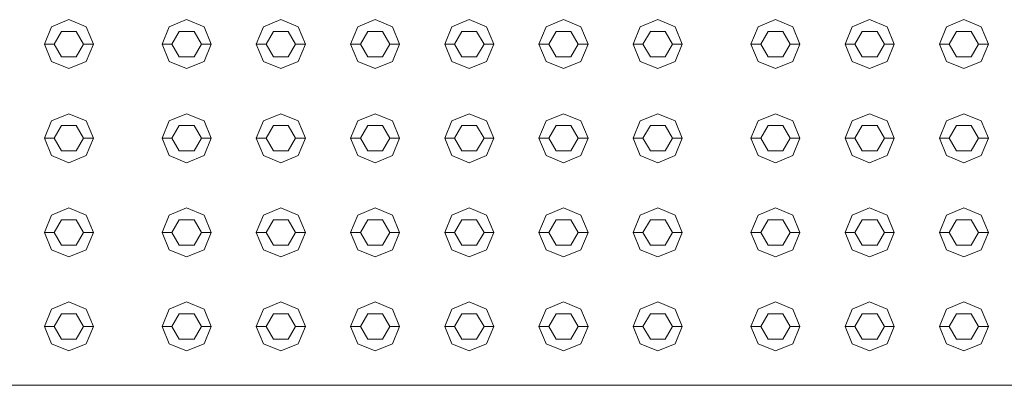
# Model space of a CAD drawing. Header units: millimetres. Extents: x 2 to 902, y -447 to 199.
# Tile 806 of 1056: x 13.318 to 14.321, y 191.049 to 191.422. Entities that reach past the tile are written whole.
import ezdxf

# ---------------------------------------------------------------- set-up
doc = ezdxf.new("R2010")
doc.units = ezdxf.units.MM
doc.header["$MEASUREMENT"] = 0
doc.layers.add('IFC-Elemento construtivo genérico-Contorno', color=253, linetype='Continuous', lineweight=5)
doc.layers.add('IFC-Laje-Contorno', color=134, linetype='Continuous', lineweight=5)

msp = doc.modelspace()

# ---------------------------------------------------------------- linework, layer by layer
at = {"layer": 'IFC-Elemento construtivo genérico-Contorno', "color": 7, "lineweight": 5}
for p, q in [((13.3501, 191.4149), (13.3678, 191.4223)), ((13.3678, 191.4223), (13.3855, 191.4149)), ((13.4701, 191.4149), (13.4878, 191.4223)), ((13.4878, 191.4223), (13.5055, 191.4149)), ((13.5661, 191.4149), (13.5838, 191.4223)), ((13.5838, 191.4223), (13.6015, 191.4149)), ((13.6621, 191.4149), (13.6798, 191.4223)), ((13.6798, 191.4223), (13.6975, 191.4149)), ((13.7581, 191.4149), (13.7758, 191.4223)), ((13.7758, 191.4223), (13.7935, 191.4149)), ((13.8541, 191.4149), (13.8718, 191.4223)), ((13.8718, 191.4223), (13.8895, 191.4149)), ((13.9501, 191.4149), (13.9678, 191.4223)), ((13.9678, 191.4223), (13.9855, 191.4149)), ((14.0701, 191.4149), (14.0878, 191.4223)), ((14.0878, 191.4223), (14.1055, 191.4149)), ((14.1661, 191.4149), (14.1838, 191.4223)), ((14.1838, 191.4223), (14.2015, 191.4149)), ((14.2621, 191.4149), (14.2798, 191.4223)), ((14.2798, 191.4223), (14.2975, 191.4149)), ((13.3428, 191.3973), (13.3501, 191.4149)), ((13.3528, 191.3973), (13.3603, 191.4102)), ((13.3603, 191.4102), (13.3753, 191.4102)), ((13.3753, 191.4102), (13.3828, 191.3973)), ((13.3855, 191.4149), (13.3928, 191.3973)), ((13.4628, 191.3973), (13.4701, 191.4149)), ((13.4728, 191.3973), (13.4803, 191.4102)), ((13.4803, 191.4102), (13.4953, 191.4102)), ((13.4953, 191.4102), (13.5028, 191.3973)), ((13.5055, 191.4149), (13.5128, 191.3973)), ((13.5588, 191.3973), (13.5661, 191.4149)), ((13.5688, 191.3973), (13.5763, 191.4102)), ((13.5763, 191.4102), (13.5913, 191.4102)), ((13.5913, 191.4102), (13.5988, 191.3973)), ((13.6015, 191.4149), (13.6088, 191.3973)), ((13.6548, 191.3973), (13.6621, 191.4149)), ((13.6648, 191.3973), (13.6723, 191.4102)), ((13.6723, 191.4102), (13.6873, 191.4102)), ((13.6873, 191.4102), (13.6948, 191.3973)), ((13.6975, 191.4149), (13.7048, 191.3973)), ((13.7508, 191.3973), (13.7581, 191.4149)), ((13.7608, 191.3973), (13.7683, 191.4102)), ((13.7683, 191.4102), (13.7833, 191.4102)), ((13.7833, 191.4102), (13.7908, 191.3973)), ((13.7935, 191.4149), (13.8008, 191.3973)), ((13.8468, 191.3973), (13.8541, 191.4149)), ((13.8568, 191.3973), (13.8643, 191.4102)), ((13.8643, 191.4102), (13.8793, 191.4102)), ((13.8793, 191.4102), (13.8868, 191.3973)), ((13.8895, 191.4149), (13.8968, 191.3973)), ((13.9428, 191.3973), (13.9501, 191.4149)), ((13.9528, 191.3973), (13.9603, 191.4102)), ((13.9603, 191.4102), (13.9753, 191.4102)), ((13.9753, 191.4102), (13.9828, 191.3973)), ((13.9855, 191.4149), (13.9928, 191.3973)), ((14.0628, 191.3973), (14.0701, 191.4149)), ((14.0728, 191.3973), (14.0803, 191.4102)), ((14.0803, 191.4102), (14.0953, 191.4102)), ((14.0953, 191.4102), (14.1028, 191.3973)), ((14.1055, 191.4149), (14.1128, 191.3973)), ((14.1588, 191.3973), (14.1661, 191.4149)), ((14.1688, 191.3973), (14.1763, 191.4102)), ((14.1763, 191.4102), (14.1913, 191.4102)), ((14.1913, 191.4102), (14.1988, 191.3973)), ((14.2015, 191.4149), (14.2088, 191.3973)), ((14.2548, 191.3973), (14.2621, 191.4149)), ((14.2648, 191.3973), (14.2723, 191.4102)), ((14.2723, 191.4102), (14.2873, 191.4102)), ((14.2873, 191.4102), (14.2948, 191.3973)), ((14.2975, 191.4149), (14.3048, 191.3973)), ((13.3428, 191.3973), (13.3528, 191.3973)), ((13.3428, 191.3973), (13.3501, 191.3796)), ((13.3528, 191.3973), (13.3603, 191.3843)), ((13.3753, 191.3843), (13.3828, 191.3973)), ((13.3828, 191.3973), (13.3928, 191.3973)), ((13.3855, 191.3796), (13.3928, 191.3973)), ((13.4628, 191.3973), (13.4728, 191.3973)), ((13.4628, 191.3973), (13.4701, 191.3796)), ((13.4728, 191.3973), (13.4803, 191.3843)), ((13.4953, 191.3843), (13.5028, 191.3973)), ((13.5028, 191.3973), (13.5128, 191.3973)), ((13.5055, 191.3796), (13.5128, 191.3973)), ((13.5588, 191.3973), (13.5688, 191.3973)), ((13.5588, 191.3973), (13.5661, 191.3796)), ((13.5688, 191.3973), (13.5763, 191.3843)), ((13.5913, 191.3843), (13.5988, 191.3973)), ((13.5988, 191.3973), (13.6088, 191.3973)), ((13.6015, 191.3796), (13.6088, 191.3973)), ((13.6548, 191.3973), (13.6648, 191.3973)), ((13.6548, 191.3973), (13.6621, 191.3796)), ((13.6648, 191.3973), (13.6723, 191.3843)), ((13.6873, 191.3843), (13.6948, 191.3973)), ((13.6948, 191.3973), (13.7048, 191.3973)), ((13.6975, 191.3796), (13.7048, 191.3973)), ((13.7508, 191.3973), (13.7608, 191.3973)), ((13.7508, 191.3973), (13.7581, 191.3796)), ((13.7608, 191.3973), (13.7683, 191.3843)), ((13.7833, 191.3843), (13.7908, 191.3973)), ((13.7908, 191.3973), (13.8008, 191.3973)), ((13.7935, 191.3796), (13.8008, 191.3973)), ((13.8468, 191.3973), (13.8568, 191.3973)), ((13.8468, 191.3973), (13.8541, 191.3796)), ((13.8568, 191.3973), (13.8643, 191.3843)), ((13.8793, 191.3843), (13.8868, 191.3973)), ((13.8868, 191.3973), (13.8968, 191.3973)), ((13.8895, 191.3796), (13.8968, 191.3973)), ((13.9428, 191.3973), (13.9528, 191.3973)), ((13.9428, 191.3973), (13.9501, 191.3796)), ((13.9528, 191.3973), (13.9603, 191.3843)), ((13.9753, 191.3843), (13.9828, 191.3973)), ((13.9828, 191.3973), (13.9928, 191.3973)), ((13.9855, 191.3796), (13.9928, 191.3973)), ((14.0628, 191.3973), (14.0728, 191.3973)), ((14.0628, 191.3973), (14.0701, 191.3796)), ((14.0728, 191.3973), (14.0803, 191.3843)), ((14.0953, 191.3843), (14.1028, 191.3973)), ((14.1028, 191.3973), (14.1128, 191.3973)), ((14.1055, 191.3796), (14.1128, 191.3973)), ((14.1588, 191.3973), (14.1688, 191.3973)), ((14.1588, 191.3973), (14.1661, 191.3796)), ((14.1688, 191.3973), (14.1763, 191.3843)), ((14.1913, 191.3843), (14.1988, 191.3973)), ((14.1988, 191.3973), (14.2088, 191.3973)), ((14.2015, 191.3796), (14.2088, 191.3973)), ((14.2548, 191.3973), (14.2648, 191.3973)), ((14.2548, 191.3973), (14.2621, 191.3796)), ((14.2648, 191.3973), (14.2723, 191.3843)), ((14.2873, 191.3843), (14.2948, 191.3973)), ((14.2948, 191.3973), (14.3048, 191.3973)), ((14.2975, 191.3796), (14.3048, 191.3973)), ((13.3501, 191.3796), (13.3678, 191.3723)), ((13.3603, 191.3843), (13.3753, 191.3843)), ((13.3678, 191.3723), (13.3855, 191.3796)), ((13.4701, 191.3796), (13.4878, 191.3723)), ((13.4803, 191.3843), (13.4953, 191.3843)), ((13.4878, 191.3723), (13.5055, 191.3796)), ((13.5661, 191.3796), (13.5838, 191.3723)), ((13.5763, 191.3843), (13.5913, 191.3843)), ((13.5838, 191.3723), (13.6015, 191.3796)), ((13.6621, 191.3796), (13.6798, 191.3723)), ((13.6723, 191.3843), (13.6873, 191.3843)), ((13.6798, 191.3723), (13.6975, 191.3796)), ((13.7581, 191.3796), (13.7758, 191.3723)), ((13.7683, 191.3843), (13.7833, 191.3843)), ((13.7758, 191.3723), (13.7935, 191.3796)), ((13.8541, 191.3796), (13.8718, 191.3723)), ((13.8643, 191.3843), (13.8793, 191.3843)), ((13.8718, 191.3723), (13.8895, 191.3796)), ((13.9501, 191.3796), (13.9678, 191.3723)), ((13.9603, 191.3843), (13.9753, 191.3843)), ((13.9678, 191.3723), (13.9855, 191.3796)), ((14.0701, 191.3796), (14.0878, 191.3723)), ((14.0803, 191.3843), (14.0953, 191.3843)), ((14.0878, 191.3723), (14.1055, 191.3796)), ((14.1661, 191.3796), (14.1838, 191.3723)), ((14.1763, 191.3843), (14.1913, 191.3843)), ((14.1838, 191.3723), (14.2015, 191.3796)), ((14.2621, 191.3796), (14.2798, 191.3723)), ((14.2723, 191.3843), (14.2873, 191.3843)), ((14.2798, 191.3723), (14.2975, 191.3796)), ((13.3428, 191.3013), (13.3501, 191.3189)), ((13.3501, 191.3189), (13.3678, 191.3263)), ((13.3678, 191.3263), (13.3855, 191.3189)), ((13.3855, 191.3189), (13.3928, 191.3013)), ((13.4628, 191.3013), (13.4701, 191.3189)), ((13.4701, 191.3189), (13.4878, 191.3263)), ((13.4878, 191.3263), (13.5055, 191.3189)), ((13.5055, 191.3189), (13.5128, 191.3013)), ((13.5588, 191.3013), (13.5661, 191.3189)), ((13.5661, 191.3189), (13.5838, 191.3263)), ((13.5838, 191.3263), (13.6015, 191.3189)), ((13.6015, 191.3189), (13.6088, 191.3013)), ((13.6548, 191.3013), (13.6621, 191.3189)), ((13.6621, 191.3189), (13.6798, 191.3263)), ((13.6798, 191.3263), (13.6975, 191.3189)), ((13.6975, 191.3189), (13.7048, 191.3013)), ((13.7508, 191.3013), (13.7581, 191.3189)), ((13.7581, 191.3189), (13.7758, 191.3263)), ((13.7758, 191.3263), (13.7935, 191.3189)), ((13.7935, 191.3189), (13.8008, 191.3013)), ((13.8468, 191.3013), (13.8541, 191.3189)), ((13.8541, 191.3189), (13.8718, 191.3263)), ((13.8718, 191.3263), (13.8895, 191.3189)), ((13.8895, 191.3189), (13.8968, 191.3013)), ((13.9428, 191.3013), (13.9501, 191.3189)), ((13.9501, 191.3189), (13.9678, 191.3263)), ((13.9678, 191.3263), (13.9855, 191.3189)), ((13.9855, 191.3189), (13.9928, 191.3013)), ((14.0628, 191.3013), (14.0701, 191.3189)), ((14.0701, 191.3189), (14.0878, 191.3263)), ((14.0878, 191.3263), (14.1055, 191.3189)), ((14.1055, 191.3189), (14.1128, 191.3013)), ((14.1588, 191.3013), (14.1661, 191.3189)), ((14.1661, 191.3189), (14.1838, 191.3263)), ((14.1838, 191.3263), (14.2015, 191.3189)), ((14.2015, 191.3189), (14.2088, 191.3013)), ((14.2548, 191.3013), (14.2621, 191.3189)), ((14.2621, 191.3189), (14.2798, 191.3263)), ((14.2798, 191.3263), (14.2975, 191.3189)), ((14.2975, 191.3189), (14.3048, 191.3013)), ((13.3528, 191.3013), (13.3603, 191.3142)), ((13.3603, 191.3142), (13.3753, 191.3142)), ((13.3753, 191.3142), (13.3828, 191.3013)), ((13.4728, 191.3013), (13.4803, 191.3142)), ((13.4803, 191.3142), (13.4953, 191.3142)), ((13.4953, 191.3142), (13.5028, 191.3013)), ((13.5688, 191.3013), (13.5763, 191.3142)), ((13.5763, 191.3142), (13.5913, 191.3142)), ((13.5913, 191.3142), (13.5988, 191.3013)), ((13.6648, 191.3013), (13.6723, 191.3142)), ((13.6723, 191.3142), (13.6873, 191.3142)), ((13.6873, 191.3142), (13.6948, 191.3013)), ((13.7608, 191.3013), (13.7683, 191.3142)), ((13.7683, 191.3142), (13.7833, 191.3142)), ((13.7833, 191.3142), (13.7908, 191.3013)), ((13.8568, 191.3013), (13.8643, 191.3142)), ((13.8643, 191.3142), (13.8793, 191.3142)), ((13.8793, 191.3142), (13.8868, 191.3013)), ((13.9528, 191.3013), (13.9603, 191.3142)), ((13.9603, 191.3142), (13.9753, 191.3142)), ((13.9753, 191.3142), (13.9828, 191.3013)), ((14.0728, 191.3013), (14.0803, 191.3142)), ((14.0803, 191.3142), (14.0953, 191.3142)), ((14.0953, 191.3142), (14.1028, 191.3013)), ((14.1688, 191.3013), (14.1763, 191.3142)), ((14.1763, 191.3142), (14.1913, 191.3142)), ((14.1913, 191.3142), (14.1988, 191.3013)), ((14.2648, 191.3013), (14.2723, 191.3142)), ((14.2723, 191.3142), (14.2873, 191.3142)), ((14.2873, 191.3142), (14.2948, 191.3013)), ((13.3428, 191.3013), (13.3528, 191.3013)), ((13.3428, 191.3013), (13.3501, 191.2836)), ((13.3528, 191.3013), (13.3603, 191.2883)), ((13.3753, 191.2883), (13.3828, 191.3013)), ((13.3828, 191.3013), (13.3928, 191.3013)), ((13.3855, 191.2836), (13.3928, 191.3013)), ((13.4628, 191.3013), (13.4728, 191.3013)), ((13.4628, 191.3013), (13.4701, 191.2836)), ((13.4728, 191.3013), (13.4803, 191.2883)), ((13.4953, 191.2883), (13.5028, 191.3013)), ((13.5028, 191.3013), (13.5128, 191.3013)), ((13.5055, 191.2836), (13.5128, 191.3013)), ((13.5588, 191.3013), (13.5688, 191.3013)), ((13.5588, 191.3013), (13.5661, 191.2836)), ((13.5688, 191.3013), (13.5763, 191.2883)), ((13.5913, 191.2883), (13.5988, 191.3013)), ((13.5988, 191.3013), (13.6088, 191.3013)), ((13.6015, 191.2836), (13.6088, 191.3013)), ((13.6548, 191.3013), (13.6648, 191.3013)), ((13.6548, 191.3013), (13.6621, 191.2836)), ((13.6648, 191.3013), (13.6723, 191.2883)), ((13.6873, 191.2883), (13.6948, 191.3013)), ((13.6948, 191.3013), (13.7048, 191.3013)), ((13.6975, 191.2836), (13.7048, 191.3013)), ((13.7508, 191.3013), (13.7608, 191.3013)), ((13.7508, 191.3013), (13.7581, 191.2836)), ((13.7608, 191.3013), (13.7683, 191.2883)), ((13.7833, 191.2883), (13.7908, 191.3013)), ((13.7908, 191.3013), (13.8008, 191.3013)), ((13.7935, 191.2836), (13.8008, 191.3013)), ((13.8468, 191.3013), (13.8568, 191.3013)), ((13.8468, 191.3013), (13.8541, 191.2836)), ((13.8568, 191.3013), (13.8643, 191.2883)), ((13.8793, 191.2883), (13.8868, 191.3013)), ((13.8868, 191.3013), (13.8968, 191.3013)), ((13.8895, 191.2836), (13.8968, 191.3013)), ((13.9428, 191.3013), (13.9528, 191.3013)), ((13.9428, 191.3013), (13.9501, 191.2836)), ((13.9528, 191.3013), (13.9603, 191.2883)), ((13.9753, 191.2883), (13.9828, 191.3013)), ((13.9828, 191.3013), (13.9928, 191.3013)), ((13.9855, 191.2836), (13.9928, 191.3013)), ((14.0628, 191.3013), (14.0728, 191.3013)), ((14.0628, 191.3013), (14.0701, 191.2836)), ((14.0728, 191.3013), (14.0803, 191.2883)), ((14.0953, 191.2883), (14.1028, 191.3013)), ((14.1028, 191.3013), (14.1128, 191.3013)), ((14.1055, 191.2836), (14.1128, 191.3013)), ((14.1588, 191.3013), (14.1688, 191.3013)), ((14.1588, 191.3013), (14.1661, 191.2836)), ((14.1688, 191.3013), (14.1763, 191.2883)), ((14.1913, 191.2883), (14.1988, 191.3013)), ((14.1988, 191.3013), (14.2088, 191.3013)), ((14.2015, 191.2836), (14.2088, 191.3013)), ((14.2548, 191.3013), (14.2648, 191.3013)), ((14.2548, 191.3013), (14.2621, 191.2836)), ((14.2648, 191.3013), (14.2723, 191.2883)), ((14.2873, 191.2883), (14.2948, 191.3013)), ((14.2948, 191.3013), (14.3048, 191.3013)), ((14.2975, 191.2836), (14.3048, 191.3013)), ((13.3501, 191.2836), (13.3678, 191.2763)), ((13.3603, 191.2883), (13.3753, 191.2883)), ((13.3678, 191.2763), (13.3855, 191.2836)), ((13.4701, 191.2836), (13.4878, 191.2763)), ((13.4803, 191.2883), (13.4953, 191.2883)), ((13.4878, 191.2763), (13.5055, 191.2836)), ((13.5661, 191.2836), (13.5838, 191.2763)), ((13.5763, 191.2883), (13.5913, 191.2883)), ((13.5838, 191.2763), (13.6015, 191.2836)), ((13.6621, 191.2836), (13.6798, 191.2763)), ((13.6723, 191.2883), (13.6873, 191.2883)), ((13.6798, 191.2763), (13.6975, 191.2836)), ((13.7581, 191.2836), (13.7758, 191.2763)), ((13.7683, 191.2883), (13.7833, 191.2883)), ((13.7758, 191.2763), (13.7935, 191.2836)), ((13.8541, 191.2836), (13.8718, 191.2763)), ((13.8643, 191.2883), (13.8793, 191.2883)), ((13.8718, 191.2763), (13.8895, 191.2836)), ((13.9501, 191.2836), (13.9678, 191.2763)), ((13.9603, 191.2883), (13.9753, 191.2883)), ((13.9678, 191.2763), (13.9855, 191.2836)), ((14.0701, 191.2836), (14.0878, 191.2763)), ((14.0803, 191.2883), (14.0953, 191.2883)), ((14.0878, 191.2763), (14.1055, 191.2836)), ((14.1661, 191.2836), (14.1838, 191.2763)), ((14.1763, 191.2883), (14.1913, 191.2883)), ((14.1838, 191.2763), (14.2015, 191.2836)), ((14.2621, 191.2836), (14.2798, 191.2763)), ((14.2723, 191.2883), (14.2873, 191.2883)), ((14.2798, 191.2763), (14.2975, 191.2836)), ((13.3501, 191.2229), (13.3678, 191.2302)), ((13.3678, 191.2302), (13.3855, 191.2229)), ((13.4701, 191.2229), (13.4878, 191.2302)), ((13.4878, 191.2302), (13.5055, 191.2229)), ((13.5661, 191.2229), (13.5838, 191.2302)), ((13.5838, 191.2302), (13.6015, 191.2229)), ((13.6621, 191.2229), (13.6798, 191.2302)), ((13.6798, 191.2302), (13.6975, 191.2229)), ((13.7581, 191.2229), (13.7758, 191.2302)), ((13.7758, 191.2302), (13.7935, 191.2229)), ((13.8541, 191.2229), (13.8718, 191.2302)), ((13.8718, 191.2302), (13.8895, 191.2229)), ((13.9501, 191.2229), (13.9678, 191.2302)), ((13.9678, 191.2302), (13.9855, 191.2229)), ((14.0701, 191.2229), (14.0878, 191.2302)), ((14.0878, 191.2302), (14.1055, 191.2229)), ((14.1661, 191.2229), (14.1838, 191.2302)), ((14.1838, 191.2302), (14.2015, 191.2229)), ((14.2621, 191.2229), (14.2798, 191.2302)), ((14.2798, 191.2302), (14.2975, 191.2229)), ((13.3428, 191.2052), (13.3501, 191.2229)), ((13.3528, 191.2052), (13.3603, 191.2182)), ((13.3603, 191.2182), (13.3753, 191.2182)), ((13.3753, 191.2182), (13.3828, 191.2052)), ((13.3855, 191.2229), (13.3928, 191.2052)), ((13.4628, 191.2052), (13.4701, 191.2229)), ((13.4728, 191.2052), (13.4803, 191.2182)), ((13.4803, 191.2182), (13.4953, 191.2182)), ((13.4953, 191.2182), (13.5028, 191.2052)), ((13.5055, 191.2229), (13.5128, 191.2052)), ((13.5588, 191.2052), (13.5661, 191.2229)), ((13.5688, 191.2052), (13.5763, 191.2182)), ((13.5763, 191.2182), (13.5913, 191.2182)), ((13.5913, 191.2182), (13.5988, 191.2052)), ((13.6015, 191.2229), (13.6088, 191.2052)), ((13.6548, 191.2052), (13.6621, 191.2229)), ((13.6648, 191.2052), (13.6723, 191.2182)), ((13.6723, 191.2182), (13.6873, 191.2182)), ((13.6873, 191.2182), (13.6948, 191.2052)), ((13.6975, 191.2229), (13.7048, 191.2052)), ((13.7508, 191.2052), (13.7581, 191.2229)), ((13.7608, 191.2052), (13.7683, 191.2182)), ((13.7683, 191.2182), (13.7833, 191.2182)), ((13.7833, 191.2182), (13.7908, 191.2052)), ((13.7935, 191.2229), (13.8008, 191.2052)), ((13.8468, 191.2052), (13.8541, 191.2229)), ((13.8568, 191.2052), (13.8643, 191.2182)), ((13.8643, 191.2182), (13.8793, 191.2182)), ((13.8793, 191.2182), (13.8868, 191.2052)), ((13.8895, 191.2229), (13.8968, 191.2052)), ((13.9428, 191.2052), (13.9501, 191.2229)), ((13.9528, 191.2052), (13.9603, 191.2182)), ((13.9603, 191.2182), (13.9753, 191.2182)), ((13.9753, 191.2182), (13.9828, 191.2052)), ((13.9855, 191.2229), (13.9928, 191.2052)), ((14.0628, 191.2052), (14.0701, 191.2229)), ((14.0728, 191.2052), (14.0803, 191.2182)), ((14.0803, 191.2182), (14.0953, 191.2182)), ((14.0953, 191.2182), (14.1028, 191.2052)), ((14.1055, 191.2229), (14.1128, 191.2052)), ((14.1588, 191.2052), (14.1661, 191.2229)), ((14.1688, 191.2052), (14.1763, 191.2182)), ((14.1763, 191.2182), (14.1913, 191.2182)), ((14.1913, 191.2182), (14.1988, 191.2052)), ((14.2015, 191.2229), (14.2088, 191.2052)), ((14.2548, 191.2052), (14.2621, 191.2229)), ((14.2648, 191.2052), (14.2723, 191.2182)), ((14.2723, 191.2182), (14.2873, 191.2182)), ((14.2873, 191.2182), (14.2948, 191.2052)), ((14.2975, 191.2229), (14.3048, 191.2052)), ((13.3428, 191.2052), (13.3528, 191.2052)), ((13.3428, 191.2052), (13.3501, 191.1876)), ((13.3528, 191.2052), (13.3603, 191.1923)), ((13.3753, 191.1923), (13.3828, 191.2052)), ((13.3828, 191.2052), (13.3928, 191.2052)), ((13.3855, 191.1876), (13.3928, 191.2052)), ((13.4628, 191.2052), (13.4728, 191.2052)), ((13.4628, 191.2052), (13.4701, 191.1876)), ((13.4728, 191.2052), (13.4803, 191.1923)), ((13.4953, 191.1923), (13.5028, 191.2052)), ((13.5028, 191.2052), (13.5128, 191.2052)), ((13.5055, 191.1876), (13.5128, 191.2052)), ((13.5588, 191.2052), (13.5688, 191.2052)), ((13.5588, 191.2052), (13.5661, 191.1876)), ((13.5688, 191.2052), (13.5763, 191.1923)), ((13.5913, 191.1923), (13.5988, 191.2052)), ((13.5988, 191.2052), (13.6088, 191.2052)), ((13.6015, 191.1876), (13.6088, 191.2052)), ((13.6548, 191.2052), (13.6648, 191.2052)), ((13.6548, 191.2052), (13.6621, 191.1876)), ((13.6648, 191.2052), (13.6723, 191.1923)), ((13.6873, 191.1923), (13.6948, 191.2052)), ((13.6948, 191.2052), (13.7048, 191.2052)), ((13.6975, 191.1876), (13.7048, 191.2052)), ((13.7508, 191.2052), (13.7608, 191.2052)), ((13.7508, 191.2052), (13.7581, 191.1876)), ((13.7608, 191.2052), (13.7683, 191.1923)), ((13.7833, 191.1923), (13.7908, 191.2052)), ((13.7908, 191.2052), (13.8008, 191.2052)), ((13.7935, 191.1876), (13.8008, 191.2052)), ((13.8468, 191.2052), (13.8568, 191.2052)), ((13.8468, 191.2052), (13.8541, 191.1876)), ((13.8568, 191.2052), (13.8643, 191.1923)), ((13.8793, 191.1923), (13.8868, 191.2052)), ((13.8868, 191.2052), (13.8968, 191.2052)), ((13.8895, 191.1876), (13.8968, 191.2052)), ((13.9428, 191.2052), (13.9528, 191.2052)), ((13.9428, 191.2052), (13.9501, 191.1876)), ((13.9528, 191.2052), (13.9603, 191.1923)), ((13.9753, 191.1923), (13.9828, 191.2052)), ((13.9828, 191.2052), (13.9928, 191.2052)), ((13.9855, 191.1876), (13.9928, 191.2052)), ((14.0628, 191.2052), (14.0728, 191.2052)), ((14.0628, 191.2052), (14.0701, 191.1876)), ((14.0728, 191.2052), (14.0803, 191.1923)), ((14.0953, 191.1923), (14.1028, 191.2052)), ((14.1028, 191.2052), (14.1128, 191.2052)), ((14.1055, 191.1876), (14.1128, 191.2052)), ((14.1588, 191.2052), (14.1688, 191.2052)), ((14.1588, 191.2052), (14.1661, 191.1876)), ((14.1688, 191.2052), (14.1763, 191.1923)), ((14.1913, 191.1923), (14.1988, 191.2052)), ((14.1988, 191.2052), (14.2088, 191.2052)), ((14.2015, 191.1876), (14.2088, 191.2052)), ((14.2548, 191.2052), (14.2648, 191.2052)), ((14.2548, 191.2052), (14.2621, 191.1876)), ((14.2648, 191.2052), (14.2723, 191.1923)), ((14.2873, 191.1923), (14.2948, 191.2052)), ((14.2948, 191.2052), (14.3048, 191.2052)), ((14.2975, 191.1876), (14.3048, 191.2052)), ((13.3603, 191.1923), (13.3753, 191.1923)), ((13.4803, 191.1923), (13.4953, 191.1923)), ((13.5763, 191.1923), (13.5913, 191.1923)), ((13.6723, 191.1923), (13.6873, 191.1923)), ((13.7683, 191.1923), (13.7833, 191.1923)), ((13.8643, 191.1923), (13.8793, 191.1923)), ((13.9603, 191.1923), (13.9753, 191.1923)), ((14.0803, 191.1923), (14.0953, 191.1923)), ((14.1763, 191.1923), (14.1913, 191.1923)), ((14.2723, 191.1923), (14.2873, 191.1923)), ((13.3501, 191.1876), (13.3678, 191.1802)), ((13.3678, 191.1802), (13.3855, 191.1876)), ((13.4701, 191.1876), (13.4878, 191.1802)), ((13.4878, 191.1802), (13.5055, 191.1876)), ((13.5661, 191.1876), (13.5838, 191.1802)), ((13.5838, 191.1802), (13.6015, 191.1876)), ((13.6621, 191.1876), (13.6798, 191.1802)), ((13.6798, 191.1802), (13.6975, 191.1876)), ((13.7581, 191.1876), (13.7758, 191.1802)), ((13.7758, 191.1802), (13.7935, 191.1876)), ((13.8541, 191.1876), (13.8718, 191.1802)), ((13.8718, 191.1802), (13.8895, 191.1876)), ((13.9501, 191.1876), (13.9678, 191.1802)), ((13.9678, 191.1802), (13.9855, 191.1876)), ((14.0701, 191.1876), (14.0878, 191.1802)), ((14.0878, 191.1802), (14.1055, 191.1876)), ((14.1661, 191.1876), (14.1838, 191.1802)), ((14.1838, 191.1802), (14.2015, 191.1876)), ((14.2621, 191.1876), (14.2798, 191.1802)), ((14.2798, 191.1802), (14.2975, 191.1876)), ((13.3501, 191.1269), (13.3678, 191.1343)), ((13.3678, 191.1343), (13.3855, 191.1269)), ((13.4701, 191.1269), (13.4878, 191.1343)), ((13.4878, 191.1343), (13.5055, 191.1269)), ((13.5661, 191.1269), (13.5838, 191.1343)), ((13.5838, 191.1343), (13.6015, 191.1269)), ((13.6621, 191.1269), (13.6798, 191.1343)), ((13.6798, 191.1343), (13.6975, 191.1269)), ((13.7581, 191.1269), (13.7758, 191.1343)), ((13.7758, 191.1343), (13.7935, 191.1269)), ((13.8541, 191.1269), (13.8718, 191.1343)), ((13.8718, 191.1343), (13.8895, 191.1269)), ((13.9501, 191.1269), (13.9678, 191.1343)), ((13.9678, 191.1343), (13.9855, 191.1269)), ((14.0701, 191.1269), (14.0878, 191.1343)), ((14.0878, 191.1343), (14.1055, 191.1269)), ((14.1661, 191.1269), (14.1838, 191.1343)), ((14.1838, 191.1343), (14.2015, 191.1269)), ((14.2621, 191.1269), (14.2798, 191.1343)), ((14.2798, 191.1343), (14.2975, 191.1269)), ((13.3428, 191.1093), (13.3501, 191.1269)), ((13.3528, 191.1093), (13.3603, 191.1222)), ((13.3603, 191.1222), (13.3753, 191.1222)), ((13.3753, 191.1222), (13.3828, 191.1093)), ((13.3855, 191.1269), (13.3928, 191.1093)), ((13.4628, 191.1093), (13.4701, 191.1269)), ((13.4728, 191.1093), (13.4803, 191.1222)), ((13.4803, 191.1222), (13.4953, 191.1222)), ((13.4953, 191.1222), (13.5028, 191.1093)), ((13.5055, 191.1269), (13.5128, 191.1093)), ((13.5588, 191.1093), (13.5661, 191.1269)), ((13.5688, 191.1093), (13.5763, 191.1222)), ((13.5763, 191.1222), (13.5913, 191.1222)), ((13.5913, 191.1222), (13.5988, 191.1093)), ((13.6015, 191.1269), (13.6088, 191.1093)), ((13.6548, 191.1093), (13.6621, 191.1269)), ((13.6648, 191.1093), (13.6723, 191.1222)), ((13.6723, 191.1222), (13.6873, 191.1222)), ((13.6873, 191.1222), (13.6948, 191.1093)), ((13.6975, 191.1269), (13.7048, 191.1093)), ((13.7508, 191.1093), (13.7581, 191.1269)), ((13.7608, 191.1093), (13.7683, 191.1222)), ((13.7683, 191.1222), (13.7833, 191.1222)), ((13.7833, 191.1222), (13.7908, 191.1093)), ((13.7935, 191.1269), (13.8008, 191.1093)), ((13.8468, 191.1093), (13.8541, 191.1269)), ((13.8568, 191.1093), (13.8643, 191.1222)), ((13.8643, 191.1222), (13.8793, 191.1222)), ((13.8793, 191.1222), (13.8868, 191.1093)), ((13.8895, 191.1269), (13.8968, 191.1093)), ((13.9428, 191.1093), (13.9501, 191.1269)), ((13.9528, 191.1093), (13.9603, 191.1222)), ((13.9603, 191.1222), (13.9753, 191.1222)), ((13.9753, 191.1222), (13.9828, 191.1093)), ((13.9855, 191.1269), (13.9928, 191.1093)), ((14.0628, 191.1093), (14.0701, 191.1269)), ((14.0728, 191.1093), (14.0803, 191.1222)), ((14.0803, 191.1222), (14.0953, 191.1222)), ((14.0953, 191.1222), (14.1028, 191.1093)), ((14.1055, 191.1269), (14.1128, 191.1093)), ((14.1588, 191.1093), (14.1661, 191.1269)), ((14.1688, 191.1093), (14.1763, 191.1222)), ((14.1763, 191.1222), (14.1913, 191.1222)), ((14.1913, 191.1222), (14.1988, 191.1093)), ((14.2015, 191.1269), (14.2088, 191.1093)), ((14.2548, 191.1093), (14.2621, 191.1269)), ((14.2648, 191.1093), (14.2723, 191.1222)), ((14.2723, 191.1222), (14.2873, 191.1222)), ((14.2873, 191.1222), (14.2948, 191.1093)), ((14.2975, 191.1269), (14.3048, 191.1093)), ((13.3428, 191.1093), (13.3528, 191.1093)), ((13.3428, 191.1093), (13.3501, 191.0916)), ((13.3528, 191.1093), (13.3603, 191.0963)), ((13.3753, 191.0963), (13.3828, 191.1093)), ((13.3828, 191.1093), (13.3928, 191.1093)), ((13.3855, 191.0916), (13.3928, 191.1093)), ((13.4628, 191.1093), (13.4728, 191.1093)), ((13.4628, 191.1093), (13.4701, 191.0916)), ((13.4728, 191.1093), (13.4803, 191.0963)), ((13.4953, 191.0963), (13.5028, 191.1093)), ((13.5028, 191.1093), (13.5128, 191.1093)), ((13.5055, 191.0916), (13.5128, 191.1093)), ((13.5588, 191.1093), (13.5688, 191.1093)), ((13.5588, 191.1093), (13.5661, 191.0916)), ((13.5688, 191.1093), (13.5763, 191.0963)), ((13.5913, 191.0963), (13.5988, 191.1093)), ((13.5988, 191.1093), (13.6088, 191.1093)), ((13.6015, 191.0916), (13.6088, 191.1093)), ((13.6548, 191.1093), (13.6648, 191.1093)), ((13.6548, 191.1093), (13.6621, 191.0916)), ((13.6648, 191.1093), (13.6723, 191.0963)), ((13.6873, 191.0963), (13.6948, 191.1093)), ((13.6948, 191.1093), (13.7048, 191.1093)), ((13.6975, 191.0916), (13.7048, 191.1093)), ((13.7508, 191.1093), (13.7608, 191.1093)), ((13.7508, 191.1093), (13.7581, 191.0916)), ((13.7608, 191.1093), (13.7683, 191.0963)), ((13.7833, 191.0963), (13.7908, 191.1093)), ((13.7908, 191.1093), (13.8008, 191.1093)), ((13.7935, 191.0916), (13.8008, 191.1093)), ((13.8468, 191.1093), (13.8568, 191.1093)), ((13.8468, 191.1093), (13.8541, 191.0916)), ((13.8568, 191.1093), (13.8643, 191.0963)), ((13.8793, 191.0963), (13.8868, 191.1093)), ((13.8868, 191.1093), (13.8968, 191.1093)), ((13.8895, 191.0916), (13.8968, 191.1093)), ((13.9428, 191.1093), (13.9528, 191.1093)), ((13.9428, 191.1093), (13.9501, 191.0916)), ((13.9528, 191.1093), (13.9603, 191.0963)), ((13.9753, 191.0963), (13.9828, 191.1093)), ((13.9828, 191.1093), (13.9928, 191.1093)), ((13.9855, 191.0916), (13.9928, 191.1093)), ((14.0628, 191.1093), (14.0728, 191.1093)), ((14.0628, 191.1093), (14.0701, 191.0916)), ((14.0728, 191.1093), (14.0803, 191.0963)), ((14.0953, 191.0963), (14.1028, 191.1093)), ((14.1028, 191.1093), (14.1128, 191.1093)), ((14.1055, 191.0916), (14.1128, 191.1093)), ((14.1588, 191.1093), (14.1688, 191.1093)), ((14.1588, 191.1093), (14.1661, 191.0916)), ((14.1688, 191.1093), (14.1763, 191.0963)), ((14.1913, 191.0963), (14.1988, 191.1093)), ((14.1988, 191.1093), (14.2088, 191.1093)), ((14.2015, 191.0916), (14.2088, 191.1093)), ((14.2548, 191.1093), (14.2648, 191.1093)), ((14.2548, 191.1093), (14.2621, 191.0916)), ((14.2648, 191.1093), (14.2723, 191.0963)), ((14.2873, 191.0963), (14.2948, 191.1093)), ((14.2948, 191.1093), (14.3048, 191.1093)), ((14.2975, 191.0916), (14.3048, 191.1093)), ((13.3501, 191.0916), (13.3678, 191.0843)), ((13.3603, 191.0963), (13.3753, 191.0963)), ((13.3678, 191.0843), (13.3855, 191.0916)), ((13.4701, 191.0916), (13.4878, 191.0843)), ((13.4803, 191.0963), (13.4953, 191.0963)), ((13.4878, 191.0843), (13.5055, 191.0916)), ((13.5661, 191.0916), (13.5838, 191.0843)), ((13.5763, 191.0963), (13.5913, 191.0963)), ((13.5838, 191.0843), (13.6015, 191.0916)), ((13.6621, 191.0916), (13.6798, 191.0843)), ((13.6723, 191.0963), (13.6873, 191.0963)), ((13.6798, 191.0843), (13.6975, 191.0916)), ((13.7581, 191.0916), (13.7758, 191.0843)), ((13.7683, 191.0963), (13.7833, 191.0963)), ((13.7758, 191.0843), (13.7935, 191.0916)), ((13.8541, 191.0916), (13.8718, 191.0843)), ((13.8643, 191.0963), (13.8793, 191.0963)), ((13.8718, 191.0843), (13.8895, 191.0916)), ((13.9501, 191.0916), (13.9678, 191.0843)), ((13.9603, 191.0963), (13.9753, 191.0963)), ((13.9678, 191.0843), (13.9855, 191.0916)), ((14.0701, 191.0916), (14.0878, 191.0843)), ((14.0803, 191.0963), (14.0953, 191.0963)), ((14.0878, 191.0843), (14.1055, 191.0916)), ((14.1661, 191.0916), (14.1838, 191.0843)), ((14.1763, 191.0963), (14.1913, 191.0963)), ((14.1838, 191.0843), (14.2015, 191.0916)), ((14.2621, 191.0916), (14.2798, 191.0843)), ((14.2723, 191.0963), (14.2873, 191.0963)), ((14.2798, 191.0843), (14.2975, 191.0916))]:
    msp.add_line(p, q, dxfattribs=at)
at = {"layer": 'IFC-Laje-Contorno', "color": 7, "lineweight": 5}
for p, q in [((12.3159, 191.0493), (13.7366, 191.0493)), ((13.7366, 191.0493), (14.3372, 191.0493))]:
    msp.add_line(p, q, dxfattribs=at)

doc.saveas('drawing.dxf')
